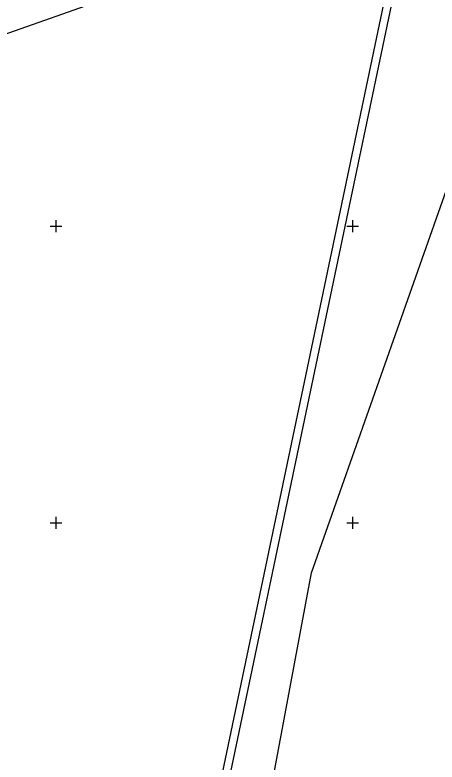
# Model space of a CAD drawing. Extents: x -703403 to -701924, y -1022520 to -1021856.
# Drawn here: x -702403.5 to -702367.9, y -1022420.2 to -1022357.2 of the extents above; entities that cross this region are included whole.
import ezdxf

# ---------------------------------------------------------------- set-up
doc = ezdxf.new("R2010")
doc.units = 0
doc.layers.add('Z_hektometricka_sit', color=7, linetype='Continuous')
doc.layers.add('Z_katastr_hranice', color=7, linetype='Continuous')

msp = doc.modelspace()

# ---------------------------------------------------------------- linework, layer by layer
at = {"layer": 'Z_hektometricka_sit'}
for p, q in [((-702400, -1022374.5), (-702400, -1022375.5)), ((-702375, -1022374.5), (-702375, -1022375.5)), ((-702400.5, -1022375), (-702399.5, -1022375)), ((-702375.5, -1022375), (-702374.5, -1022375)), ((-702400, -1022399.5), (-702400, -1022400.5)), ((-702375, -1022399.5), (-702375, -1022400.5)), ((-702400.5, -1022400), (-702399.5, -1022400)), ((-702375.5, -1022400), (-702374.5, -1022400))]:
    msp.add_line(p, q, dxfattribs=at)
at = {"layer": 'Z_katastr_hranice'}
for p, q in [((-702378.46, -1022404.21), (-702352.66, -1022330.9)), ((-702418.52, -1022363.82), (-702370.39, -1022346.87)), ((-702401.79, -1022496.62), (-702370.39, -1022346.87)), ((-702369.76, -1022346.88), (-702401.19, -1022496.74)), ((-702391.07, -1022471.31), (-702378.46, -1022404.21))]:
    msp.add_line(p, q, dxfattribs=at)

doc.saveas('drawing.dxf')
